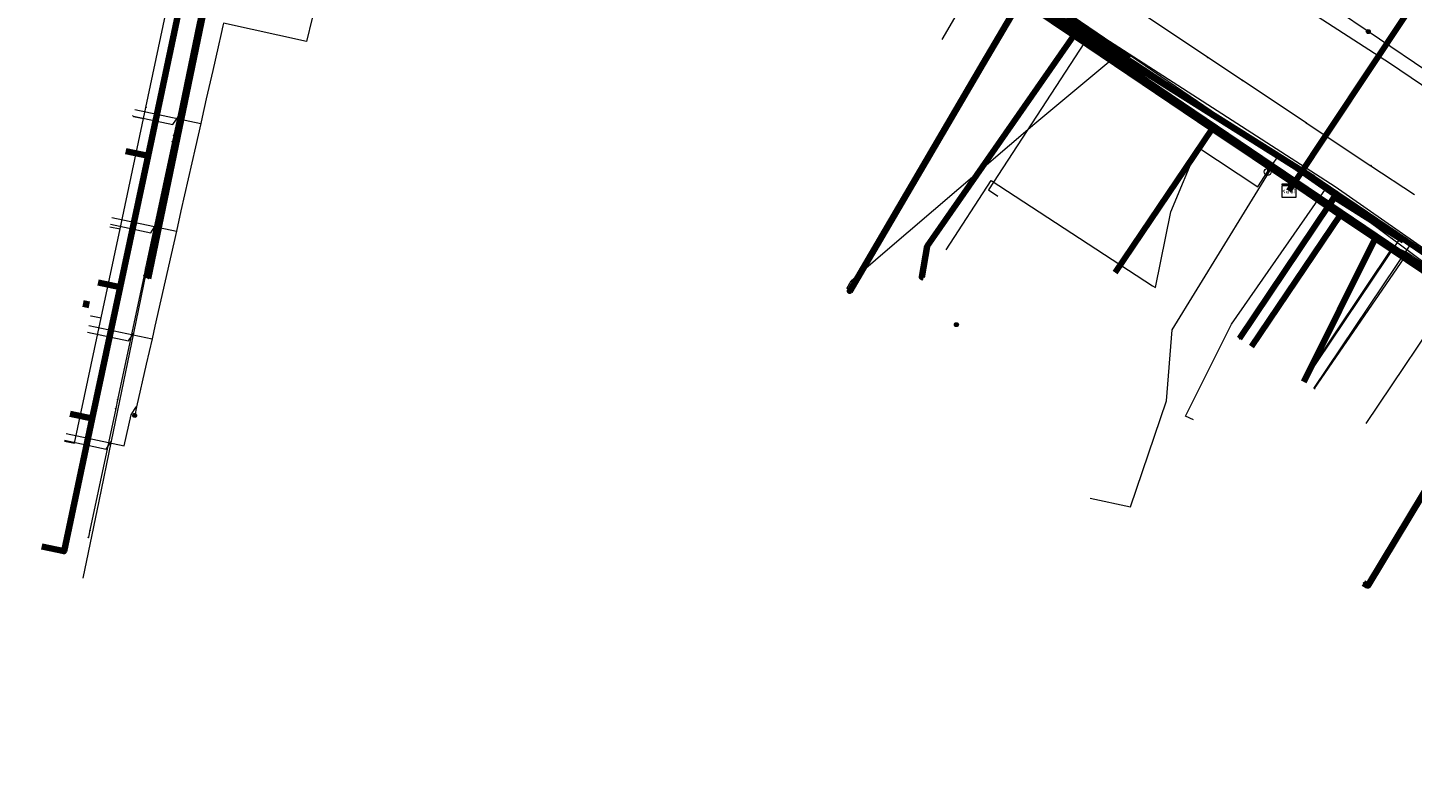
# Model space of a CAD drawing. Extents: x 152558 to 154479, y 462974 to 463683.
# Tile 293 of 638: x 153843 to 153922, y 463110 to 463153. Entities that reach past the tile are written whole.
import ezdxf
from ezdxf.enums import TextEntityAlignment as Align
from ezdxf.lldxf.tags import DXFTag

# ---------------------------------------------------------------- set-up
doc = ezdxf.new("R2010")
doc.units = 0
doc.header["$LTSCALE"] = 0.2
doc.layers.get('0').update_dxf_attribs({"linetype": 'CONTINUOUS'})
for name, color, linetype, lineweight in [('B-RO-KL-DATA_COAXIAAL_17_ZIGGO BV-G', 90, 'KL-DATA-N', 18), ('B-RO-KL-DATA_COAXIAAL_7_ZIGGO BV-G', 90, 'KL-DATA-N', 18), ('B-RO-KL-DATA_HULPSTUK_KPN BV-S', 90, 'CONTINUOUS', 25), ('B-RO-KL-DATA_HULPSTUK_REGGEFIBER OPERATOR BV-S', 90, 'CONTINUOUS', 25), ('B-RO-KL-DATA_HULPSTUK_ZIGGO BV-S', 90, 'CONTINUOUS', 25), ('B-RO-KL-DATA_KABELBED_KPN BV-G', 90, 'CONTINUOUS', 100), ('B-RO-KL-DATA_KABELBED_ZIGGO BV-G', 90, 'CONTINUOUS', 100), ('B-RO-KL-DATA_REGGEFIBER OPERATOR BV-G', 90, 'KL-DATA-N', 18), ('B-RO-KL-ET_LS_400 V_STEDIN NETBEHEER BV-G', 190, 'KL-LS-N', 18), ('B-RO-KL-ET_LS_HULPSTUK_STEDIN NETBEHEER BV-S', 190, 'CONTINUOUS', 25), ('B-RO-KL-ET_MS_10 KV_STEDIN NETBEHEER BV-G', 130, 'KL-MS-N', 18), ('B-RO-KL-GAS_LD_HULPSTUK_STEDIN NETBEHEER BV-S', 50, 'CONTINUOUS', 25), ('B-RO-KL-GAS_LD_MANTELBUIS_ASBESTCEMENT_180_STEDIN NETBEHEER BV-G', 50, 'CONTINUOUS', 100), ('B-RO-KL-GAS_LD_PE_32_0.1 BAR_STEDIN NETBEHEER BV-G', 50, 'KL-GAS-LD-N', 18), ('B-RO-KL-GAS_LD_PE_40_0.1 BAR_STEDIN NETBEHEER BV-G', 50, 'KL-GAS-LD-N', 18), ('B-RO-KL-GAS_LD_PVC_110_0.1 BAR_STEDIN NETBEHEER BV-G', 50, 'KL-GAS-LD-N', 18), ('B-RO-KL-GAS_LD_PVC_63_0.1 BAR_STEDIN NETBEHEER BV-G', 50, 'KL-GAS-LD-N', 18), ('B-RO-KL-GAS_LD_STAAL_34_0.1 BAR_STEDIN NETBEHEER BV-G', 50, 'KL-GAS-LD-N', 18), ('B-RO-KL-WATER_100_VITENS-G', 170, 'KL-WATER-N', 18), ('B-RO-KL-WATER_150_VITENS-G', 170, 'KL-WATER-N', 18), ('B-RO-KL-WATER_40_VITENS-G', 170, 'KL-WATER-N', 18), ('B-RO-KL-WATER_HULPSTUK_VITENS-S', 170, 'CONTINUOUS', 25)]:
    doc.layers.add(name, color=color, linetype=linetype, lineweight=lineweight)
doc.styles.add('NLCS-ISO', font='NLCS-ISO.ttf')
tags = doc.linetypes.add('KL-DATA-N', pattern='A,4,-1,[101,NLCS.SHX,S=0.5,R=0,X=0,Y=0],-1,4,-1,["D",Standard,S=1,R=0,X=-0.25,Y=-0.5],-1.5', length=12.5).pattern_tags.tags
tags[18] = DXFTag(74, 10)
tags = doc.linetypes.add('KL-GAS-LD-N', pattern='A,4,-1,[69,NLCS.SHX,S=0.5,R=0,X=0,Y=0],-1,4,-1,["L",Standard,S=1,R=0,X=0.25,Y=-0.5],-2', length=13).pattern_tags.tags
tags[18] = DXFTag(74, 10)
tags = doc.linetypes.add('KL-LS-N', pattern='A,4,-1,[103,NLCS.SHX,S=0.75,R=0,X=0,Y=0],-1,4,-1,["L",Standard,S=1,R=0,X=0,Y=-0.5],-2', length=13).pattern_tags.tags
tags[18] = DXFTag(74, 10)
tags = doc.linetypes.add('KL-MS-N', pattern='A,4,-1,[103,NLCS.SHX,S=0.75,R=0,X=0,Y=0],-1,4,-1,["M",Standard,S=1,R=0,X=0,Y=-0.5],-2', length=13).pattern_tags.tags
tags[18] = DXFTag(74, 10)
doc.linetypes.add('KL-WATER-N', pattern='A,7,-0.5,[168,NLCS.SHX,S=0.75,R=0,X=0.75,Y=0],-2', length=9.5)

# ---------------------------------------------------------------- blocks, each defined once
blk = doc.blocks.new('SKL-WTB_HULP_AFSLUITER-SO')
at = {"color": 0, "linetype": 'ByBlock', "lineweight": 18}
blk.add_lwpolyline([(0, 0.8), (0, -0.8)], dxfattribs=at)
blk.add_circle((0, 0), 1, dxfattribs=at)
at = {"color": 0, "linetype": 'ByBlock', "lineweight": 18, "style": 'NLCS-ISO', "flags": 1}
for tag, p in [('TYPE', (1.5, 0)), ('OMSCHRIJVING', (1.5, -3)), ('LABEL', (1.5, -1.5))]:
    blk.add_attdef(tag, p, '', height=1, dxfattribs=at)
blk = doc.blocks.new('SKL-WTB_HULP_MOF-SO')
at = {"linetype": 'ByBlock', "lineweight": 18}
h = blk.add_hatch(color=0, dxfattribs=at)
h.dxf.hatch_style = 1
h.paths.add_polyline_path([(-0.5625, 0, 1), (0.5625, 0, 1)])
at = {"color": 0, "linetype": 'ByBlock', "lineweight": 18}
blk.add_circle((0, 0), 0.5625, dxfattribs=at)
at = {"color": 0, "linetype": 'ByBlock', "lineweight": 18, "style": 'NLCS-ISO', "flags": 1}
for tag, p in [('TYPE', (1.5, 0)), ('OMSCHRIJVING', (1.5, -3)), ('LABEL', (1.5, -1.5))]:
    blk.add_attdef(tag, p, '', height=1, dxfattribs=at)
blk = doc.blocks.new('SKL-WTB_HULP_KAST-SO')
at = {"color": 0, "linetype": 'ByBlock', "lineweight": 18}
for points in [[(-2, 2), (2, 2), (2, 1.68), (-2, 1.68)], [(-2, 1.52), (2, 1.52), (2, -2), (-2, -2)]]:
    blk.add_lwpolyline(points, close=True, dxfattribs=at)
at = {"color": 0, "linetype": 'ByBlock', "lineweight": 18, "style": 'NLCS-ISO'}
blk.add_text('kast', height=1.5, dxfattribs=at).set_placement((0, 0), align=Align.MIDDLE_CENTER)
at = {"color": 0, "linetype": 'ByBlock', "lineweight": 18, "style": 'NLCS-ISO', "flags": 1}
for tag, p in [('TYPE', (2.5, 0)), ('OMSCHRIJVING', (2.5, -3)), ('LABEL', (2.5, -1.5))]:
    blk.add_attdef(tag, p, '', height=1, dxfattribs=at)
blk = doc.blocks.new('SKL-WTB_HULP_OVERIG-SO')
at = {"color": 0, "linetype": 'ByBlock', "lineweight": 18}
for points in [[(-0.14, 0.14), (0.14, -0.14)], [(0.14, 0.14), (-0.14, -0.14)]]:
    blk.add_lwpolyline(points, dxfattribs=at)
at = {"color": 0, "linetype": 'ByBlock', "lineweight": 18, "style": 'NLCS-ISO', "flags": 1}
for tag, p in [('TYPE', (1.5, 0)), ('OMSCHRIJVING', (1.5, -3)), ('LABEL', (1.5, -1.5))]:
    blk.add_attdef(tag, p, '', height=1, dxfattribs=at)

msp = doc.modelspace()

# ---------------------------------------------------------------- linework, layer by layer
at = {"layer": 'B-RO-KL-DATA_COAXIAAL_17_ZIGGO BV-G', "flags": 128}
msp.add_lwpolyline([(154029.423, 463067.701), (154029.759, 463068.216), (154027.466, 463069.71), (154020.658, 463074.213), (154016.232, 463077.14), (154014.315, 463078.408), (154007.553, 463082.881), (154006.542, 463083.549), (154001.113, 463087.14), (154000, 463087.877), (153999.293, 463088.346), (153998.526, 463088.853), (153997.858, 463089.295), (153997.023, 463089.848), (153992.506, 463092.838), (153981.275, 463100.273), (153979.808, 463101.244), (153974.48, 463104.771), (153970.894, 463107.145), (153968.54, 463108.703), (153968.558, 463108.689), (153967.902, 463109.055), (153967.187, 463109.285), (153966.44, 463109.369), (153966.237, 463109.352), (153957.185, 463115.398), (153956.923, 463115.774), (153956.623, 463116.119), (153956.288, 463116.431), (153955.921, 463116.705), (153955.529, 463116.94), (153951.509, 463119.651), (153945.367, 463123.794), (153941.606, 463126.33), (153936.051, 463130.077), (153931.836, 463132.92), (153919.941, 463140.942), (153917.942, 463142.291), (153915.264, 463144.097), (153914.995, 463143.692)], dxfattribs=at)
at = {"layer": 'B-RO-KL-DATA_COAXIAAL_7_ZIGGO BV-G', "flags": 128}
for points in [[(153914.995, 463143.692), (153915.264, 463144.097), (153910.589, 463147.251), (153906.449, 463150.043), (153902.649, 463152.606), (153897.739, 463155.917), (153894.236, 463158.28), (153890.228, 463160.983), (153889.037, 463161.786), (153887.849, 463162.588), (153885.751, 463164.003), (153883.031, 463165.837), (153882.614, 463166.115), (153882.517, 463166.18), (153878.944, 463168.566), (153874.341, 463171.64), (153875.683, 463173.689), (153879.375, 463179.326), (153880.693, 463181.339), (153880.755, 463181.434), (153878.608, 463182.864), (153878.585, 463182.879), (153877.365, 463183.691), (153879.972, 463187.602)], [(153881.462, 463186.616), (153881.179, 463186.192), (153880.935, 463186.354), (153878.608, 463182.864), (153880.755, 463181.434), (153880.693, 463181.339), (153879.375, 463179.326), (153875.683, 463173.689), (153874.341, 463171.64), (153878.944, 463168.566), (153882.517, 463166.18), (153882.614, 463166.115), (153883.031, 463165.837), (153885.751, 463164.003), (153887.849, 463162.588), (153889.037, 463161.786), (153890.228, 463160.983), (153894.236, 463158.28), (153897.739, 463155.917), (153902.649, 463152.606), (153906.449, 463150.043), (153910.589, 463147.251), (153915.264, 463144.097), (153914.995, 463143.692)], [(153914.995, 463143.692), (153915.264, 463144.097), (153921.719, 463153.815), (153921.885, 463154.064), (153914.553, 463158.943), (153912.059, 463160.603), (153904.729, 463165.48), (153904.413, 463165.691), (153896.02, 463171.276), (153895.359, 463171.716), (153890.901, 463174.683), (153886.357, 463177.707), (153888.691, 463181.207), (153887.693, 463181.869), (153887.968, 463182.281)], [(153914.995, 463143.692), (153915.264, 463144.097), (153921.719, 463153.815), (153921.885, 463154.064), (153914.553, 463158.943), (153912.059, 463160.603), (153904.729, 463165.48), (153904.413, 463165.691), (153896.02, 463171.276), (153895.359, 463171.716), (153890.901, 463174.683), (153893.509, 463178.594)], [(153914.995, 463143.692), (153915.264, 463144.097), (153921.719, 463153.815), (153921.885, 463154.064), (153914.553, 463158.943), (153912.059, 463160.603), (153904.729, 463165.48), (153904.413, 463165.691), (153896.02, 463171.276), (153895.359, 463171.716), (153890.901, 463174.683), (153893.509, 463178.594)], [(153914.995, 463143.692), (153915.264, 463144.097), (153921.719, 463153.815), (153921.885, 463154.064), (153914.553, 463158.943), (153912.059, 463160.603), (153904.729, 463165.48), (153904.413, 463165.691), (153896.02, 463171.276), (153895.359, 463171.716), (153890.901, 463174.683), (153893.509, 463178.594)], [(153843.402, 463123.261), (153844.672, 463122.991), (153846.294, 463130.621), (153847.895, 463138.152), (153849.497, 463145.684), (153851.098, 463153.216), (153851.367, 463154.48), (153851.554, 463155.36), (153855.079, 463154.611), (153859.492, 463153.673), (153860.323, 463156.8), (153865.785, 463177.353), (153874.341, 463171.64), (153874.121, 463171.253)], [(153843.402, 463123.261), (153844.672, 463122.991), (153846.294, 463130.621), (153847.895, 463138.152), (153849.497, 463145.684), (153851.098, 463153.216), (153851.367, 463154.48), (153851.554, 463155.36), (153855.079, 463154.611), (153859.492, 463153.673), (153860.323, 463156.8), (153865.785, 463177.353), (153874.341, 463171.64), (153874.121, 463171.253)], [(153874.121, 463171.253), (153874.341, 463171.64), (153865.785, 463177.353), (153860.323, 463156.8), (153859.492, 463153.673), (153855.079, 463154.611), (153851.554, 463155.36), (153851.367, 463154.48), (153851.098, 463153.216), (153849.497, 463145.684), (153847.895, 463138.152), (153846.294, 463130.621), (153845.026, 463130.89)], [(153874.121, 463171.253), (153874.341, 463171.64), (153865.785, 463177.353), (153860.323, 463156.8), (153859.492, 463153.673), (153855.079, 463154.611), (153851.554, 463155.36), (153851.367, 463154.48), (153851.098, 463153.216), (153849.497, 463145.684), (153847.895, 463138.152), (153846.294, 463130.621), (153845.026, 463130.89)], [(153846.625, 463138.422), (153847.895, 463138.152), (153849.497, 463145.684), (153851.098, 463153.216), (153851.367, 463154.48), (153851.554, 463155.36), (153855.079, 463154.611), (153859.492, 463153.673), (153860.323, 463156.8), (153865.785, 463177.353), (153874.341, 463171.64), (153874.121, 463171.253)], [(153874.121, 463171.253), (153874.341, 463171.64), (153865.785, 463177.353), (153860.323, 463156.8), (153859.492, 463153.673), (153855.079, 463154.611), (153851.554, 463155.36), (153851.367, 463154.48), (153851.098, 463153.216), (153849.497, 463145.684), (153847.895, 463138.152), (153846.625, 463138.422)], [(153848.225, 463145.954), (153849.497, 463145.684), (153851.098, 463153.216), (153851.367, 463154.48), (153851.554, 463155.36), (153855.079, 463154.611), (153859.492, 463153.673), (153860.323, 463156.8), (153865.785, 463177.353), (153874.341, 463171.64), (153874.121, 463171.253)], [(153874.121, 463171.253), (153874.341, 463171.64), (153865.785, 463177.353), (153860.323, 463156.8), (153859.492, 463153.673), (153855.079, 463154.611), (153851.554, 463155.36), (153851.367, 463154.48), (153851.098, 463153.216), (153849.497, 463145.684), (153848.225, 463145.954)], [(153914.995, 463143.692), (153915.264, 463144.097), (153921.719, 463153.815), (153921.885, 463154.064), (153914.553, 463158.943), (153912.059, 463160.603), (153904.729, 463165.48), (153904.413, 463165.691), (153896.02, 463171.276), (153895.359, 463171.716), (153897.967, 463175.627)], [(153914.995, 463143.692), (153915.264, 463144.097), (153921.719, 463153.815), (153921.885, 463154.064), (153914.553, 463158.943), (153912.059, 463160.603), (153904.729, 463165.48), (153904.413, 463165.691), (153907.021, 463169.602)], [(153914.995, 463143.692), (153915.264, 463144.097), (153921.719, 463153.815), (153921.885, 463154.064), (153914.553, 463158.943), (153912.059, 463160.603), (153914.667, 463164.514)], [(153914.995, 463143.692), (153915.264, 463144.097), (153910.589, 463147.251), (153906.449, 463150.043), (153902.649, 463152.606), (153897.739, 463155.917), (153894.236, 463158.28), (153890.228, 463160.983), (153889.037, 463161.786), (153887.849, 463162.588), (153885.751, 463164.003), (153885.596, 463163.774), (153882.747, 463159.547)], [(153914.995, 463143.692), (153915.264, 463144.097), (153910.589, 463147.251), (153906.449, 463150.043), (153902.649, 463152.606), (153897.739, 463155.917), (153894.236, 463158.28), (153890.228, 463160.983), (153889.037, 463161.786), (153887.849, 463162.588), (153885.751, 463164.003), (153885.596, 463163.774), (153882.747, 463159.547)], [(153914.995, 463143.692), (153915.264, 463144.097), (153921.719, 463153.815), (153921.885, 463154.064), (153914.553, 463158.943), (153917.161, 463162.854)], [(153914.995, 463143.692), (153915.264, 463144.097), (153910.589, 463147.251), (153906.449, 463150.043), (153902.649, 463152.606), (153897.739, 463155.917), (153894.236, 463158.28), (153891.612, 463154.39)], [(153894.01, 463138.709), (153893.91, 463138.728), (153894.23, 463140.501), (153902.649, 463152.606), (153906.449, 463150.043), (153910.589, 463147.251), (153915.264, 463144.097), (153914.995, 463143.692)], [(153914.995, 463143.692), (153915.264, 463144.097), (153917.942, 463142.291), (153919.941, 463140.942), (153931.836, 463132.92), (153936.051, 463130.077), (153941.606, 463126.33), (153945.367, 463123.794), (153951.509, 463119.651), (153955.529, 463116.94), (153955.921, 463116.705), (153956.288, 463116.431), (153956.623, 463116.119), (153956.923, 463115.774), (153957.185, 463115.398), (153966.237, 463109.352), (153966.44, 463109.369), (153967.187, 463109.285), (153967.902, 463109.055), (153968.558, 463108.689), (153968.54, 463108.703), (153970.894, 463107.145), (153974.48, 463104.771), (153979.808, 463101.244), (153981.275, 463100.273), (153987.111, 463109.187), (153987.77, 463110.194), (153987.114, 463110.63), (153981.781, 463114.171), (153977.53, 463116.994), (153973.353, 463119.769), (153968.6, 463122.925), (153965.482, 463124.996), (153959.876, 463128.718), (153958.144, 463129.869), (153956.355, 463131.2), (153955.943, 463131.474), (153947.29, 463137.241), (153942.302, 463140.566), (153935.836, 463144.876), (153935.02, 463145.42), (153935.007, 463145.429), (153933.88, 463146.399), (153932.954, 463147.562), (153932.26, 463148.876), (153932.233, 463148.965), (153935.461, 463150.414)], [(153914.995, 463143.692), (153915.264, 463144.097), (153910.589, 463147.251), (153905.025, 463139.002)], [(153914.995, 463143.692), (153915.264, 463144.097), (153917.942, 463142.291), (153912.847, 463134.738)], [(153935.789, 463116.021), (153936.067, 463116.436), (153935.383, 463116.895), (153935.373, 463116.902), (153936.209, 463118.147), (153936.76, 463118.982), (153941.606, 463126.33), (153936.051, 463130.077), (153931.836, 463132.92), (153919.941, 463140.942), (153917.942, 463142.291), (153915.264, 463144.097), (153914.995, 463143.692)], [(153914.995, 463143.692), (153915.264, 463144.097), (153917.942, 463142.291), (153919.941, 463140.942), (153931.836, 463132.92), (153936.051, 463130.077), (153941.606, 463126.33), (153936.76, 463118.982), (153936.209, 463118.147), (153935.373, 463116.902)], [(153914.995, 463143.692), (153915.264, 463144.097), (153917.942, 463142.291), (153919.941, 463140.942), (153931.836, 463132.92), (153936.051, 463130.077), (153941.606, 463126.33), (153936.76, 463118.982), (153936.209, 463118.147), (153935.373, 463116.902)], [(153914.995, 463143.692), (153915.264, 463144.097), (153917.942, 463142.291), (153919.941, 463140.942), (153931.836, 463132.92), (153936.051, 463130.077), (153941.606, 463126.33), (153936.76, 463118.982), (153936.209, 463118.147), (153935.373, 463116.902)], [(153914.995, 463143.692), (153915.264, 463144.097), (153917.942, 463142.291), (153919.941, 463140.942), (153931.836, 463132.92), (153936.051, 463130.077), (153941.606, 463126.33), (153936.76, 463118.982), (153936.209, 463118.147), (153935.373, 463116.902)], [(153914.995, 463143.692), (153915.264, 463144.097), (153917.942, 463142.291), (153919.941, 463140.942), (153931.836, 463132.92), (153936.051, 463130.077), (153941.606, 463126.33), (153936.76, 463118.982), (153936.209, 463118.147), (153935.373, 463116.902)], [(153931.138, 463122.753), (153936.051, 463130.077), (153931.836, 463132.92), (153919.941, 463140.942), (153917.942, 463142.291), (153915.264, 463144.097), (153914.995, 463143.692)], [(153914.995, 463143.692), (153915.264, 463144.097), (153917.942, 463142.291), (153919.941, 463140.942), (153931.836, 463132.92), (153926.898, 463125.598)], [(153914.995, 463143.692), (153915.264, 463144.097), (153917.942, 463142.291), (153919.941, 463140.942), (153915.856, 463132.719)], [(153914.995, 463143.692), (153915.264, 463144.097), (153917.942, 463142.291), (153919.941, 463140.942), (153931.836, 463132.92), (153936.051, 463130.077), (153941.606, 463126.33), (153945.367, 463123.794), (153951.509, 463119.651), (153946.695, 463112.513)], [(153914.995, 463143.692), (153915.264, 463144.097), (153917.942, 463142.291), (153919.941, 463140.942), (153931.836, 463132.92), (153936.051, 463130.077), (153941.606, 463126.33), (153945.367, 463123.794), (153951.509, 463119.651), (153946.695, 463112.513)]]:
    msp.add_lwpolyline(points, dxfattribs=at)
at = {"layer": 'B-RO-KL-DATA_KABELBED_KPN BV-G', "flags": 128}
for points in [[(153849.51, 463138.653), (153853.297, 463156.932), (153856.586, 463156.352), (153861.496, 463179.997)], [(153872.102, 463173.321), (153883.432, 463166.412), (153891.01, 463160.989), (153897.928, 463156.038), (153897.938, 463156.031), (153897.953, 463156.022), (153908.455, 463149.412), (153916.409, 463144.408), (153917.731, 463143.513), (153918.834, 463142.767), (153927.614, 463136.823), (153928.315, 463136.348), (153928.638, 463136.129), (153931.788, 463133.997), (153945.244, 463124.729), (153955.926, 463117.532), (153968.406, 463108.472)], [(153899.687, 463154.847), (153897.433, 463150.997), (153889.777, 463137.931), (153889.8, 463137.94)], [(153927.909, 463135.745), (153917.326, 463142.908), (153899.687, 463154.847)], [(153918.834, 463142.767), (153917.731, 463143.513), (153917.326, 463142.908), (153912.162, 463135.198)], [(153927.599, 463136.832), (153927.614, 463136.823), (153928.321, 463136.357), (153928.646, 463136.143), (153928.638, 463136.129), (153928.262, 463135.506), (153919.53, 463121.01), (153919.273, 463121.164)]]:
    msp.add_lwpolyline(points, dxfattribs=at)
at = {"layer": 'B-RO-KL-DATA_KABELBED_ZIGGO BV-G', "flags": 128}
for points in [[(153897.739, 463155.917), (153902.649, 463152.606)], [(153849.497, 463145.684), (153851.367, 463154.48)], [(153921.719, 463153.815), (153915.264, 463144.097)], [(153894.01, 463138.709), (153893.91, 463138.728), (153894.23, 463140.501), (153902.649, 463152.606)], [(153902.649, 463152.606), (153910.589, 463147.251)], [(153910.589, 463147.251), (153905.025, 463139.002)], [(153910.589, 463147.251), (153915.264, 463144.097)], [(153849.497, 463145.684), (153848.225, 463145.954)], [(153847.895, 463138.152), (153849.497, 463145.684)], [(153915.264, 463144.097), (153914.995, 463143.692)], [(153915.264, 463144.097), (153917.942, 463142.291)], [(153917.942, 463142.291), (153912.847, 463134.738)], [(153917.942, 463142.291), (153919.941, 463140.942)], [(153915.856, 463132.719), (153919.941, 463140.942)], [(153919.941, 463140.942), (153931.836, 463132.92)], [(153846.294, 463130.621), (153847.895, 463138.152)], [(153847.895, 463138.152), (153846.625, 463138.422)], [(153845.979, 463137.359), (153845.897, 463136.994)], [(153846.294, 463130.621), (153845.026, 463130.89)], [(153843.402, 463123.261), (153844.672, 463122.991), (153846.294, 463130.621)]]:
    msp.add_lwpolyline(points, dxfattribs=at)
at = {"layer": 'B-RO-KL-DATA_REGGEFIBER OPERATOR BV-G', "flags": 128}
for points in [[(153895.076, 463152.375), (153897.334, 463156.256)], [(153897.334, 463156.256), (153903.263, 463152.205)], [(153849.237, 463147.83), (153850.501, 463153.779)], [(153903.263, 463152.205), (153897.749, 463143.746), (153898.272, 463143.381)], [(153903.263, 463152.205), (153914.028, 463145.043)], [(153847.892, 463141.499), (153849.237, 463147.83)], [(153848.6, 463148), (153848.65, 463147.955)], [(153848.65, 463147.955), (153849.237, 463147.83)], [(153903.584, 463126.037), (153905.89, 463125.542), (153907.958, 463131.625), (153908.29, 463135.698), (153914.028, 463145.043)], [(153914.028, 463145.043), (153920.999, 463140.506)], [(153846.807, 463136.388), (153847.892, 463141.499)], [(153847.305, 463141.624), (153847.892, 463141.499)], [(153915.8, 463132.757), (153920.999, 463140.506)], [(153920.999, 463140.506), (153921.809, 463140.12)], [(153916.458, 463132.329), (153921.809, 463140.12)], [(153921.809, 463140.12), (153927.167, 463136.452)], [(153844.692, 463129.321), (153845.279, 463129.196), (153846.807, 463136.388)], [(153846.2, 463136.5), (153846.22, 463136.513)], [(153846.22, 463136.513), (153846.807, 463136.388)], [(153916.458, 463132.329), (153916.5, 463132.3)]]:
    msp.add_lwpolyline(points, dxfattribs=at)
at = {"layer": 'B-RO-KL-ET_LS_400 V_STEDIN NETBEHEER BV-G', "flags": 128}
for points in [[(153825.489, 463203.53), (153826.669, 463202.9), (153836.305, 463197.233), (153864.359, 463180.322), (153865.337, 463180.114), (153862.541, 463168.563), (153861.711, 463165.134), (153861.516, 463164.327), (153858.594, 463152.255), (153853.824, 463153.317), (153853.787, 463153.156), (153853.687, 463152.713), (153853.516, 463151.956), (153853.208, 463150.596), (153852.839, 463148.965), (153852.599, 463147.903), (153852.52, 463147.555), (153852.216, 463146.208), (153851.385, 463142.535), (153851.122, 463141.373), (153850.816, 463140.02), (153849.889, 463135.921), (153849.724, 463135.19), (153849.393, 463133.728), (153848.838, 463131.276), (153848.728, 463130.788)], [(153846.046, 463190.602), (153850.127, 463187.788), (153851.575, 463186.789), (153866.316, 463176.627), (153874.437, 463171.945), (153877.98, 463169.902), (153878.847, 463169.402), (153881.097, 463168.105), (153882.919, 463167.055), (153883.524, 463166.706), (153890.932, 463161.656), (153892.959, 463160.274), (153907.633, 463150.27), (153916.36, 463144.321), (153917.096, 463143.775), (153919.441, 463142.036), (153924.102, 463138.58), (153924.664, 463138.164), (153925.615, 463137.56), (153931.636, 463133.738), (153932.46, 463133.171), (153934.446, 463131.803), (153934.572, 463131.716), (153935.255, 463131.246), (153935.68, 463130.953), (153936.971, 463130.064), (153937.274, 463129.855), (153938.269, 463129.17), (153942.882, 463125.992), (153944.253, 463125.048), (153945.076, 463124.481), (153948.221, 463122.675), (153956.036, 463117.699), (153956.313, 463117.497), (153956.569, 463117.27), (153956.803, 463117.02), (153957.013, 463116.749), (153957.197, 463116.46), (153957.399, 463116.052), (153957.549, 463115.621), (153957.644, 463115.176), (153957.684, 463114.722), (153957.668, 463114.266), (153957.612, 463113.895), (153957.519, 463113.531), (153957.39, 463113.178), (153957.225, 463112.84), (153957.027, 463112.521), (153954.339, 463108.493), (153960.352, 463103.933), (153961.081, 463103.453)], [(153919.547, 463152.828), (153917.835, 463153.986), (153919.333, 463156.229)], [(153982.464, 463110.565), (153981.329, 463111.35), (153980.585, 463111.844), (153980.191, 463112.105), (153978.471, 463113.247), (153976.512, 463114.548), (153976.425, 463114.606), (153974.799, 463115.686), (153971.573, 463117.829), (153970.725, 463118.392), (153970.142, 463118.779), (153967.415, 463120.591), (153962.829, 463123.637), (153962.563, 463123.814), (153959.83, 463125.628), (153958.405, 463126.575), (153956.804, 463127.638), (153952.84, 463130.318), (153952.353, 463130.648), (153950.727, 463131.747), (153947.994, 463133.595), (153942.242, 463137.484), (153941.608, 463137.913), (153936.268, 463141.523), (153935.394, 463142.114), (153919.547, 463152.828)], [(153848.736, 463148.36), (153852.52, 463147.555)], [(153911.688, 463136.035), (153917.096, 463143.775)], [(153847.419, 463142.159), (153851.122, 463141.373)], [(153919.433, 463130.319), (153924.576, 463137.983), (153925.089, 463137.673), (153925.604, 463137.543), (153925.615, 463137.56)], [(153846.102, 463135.957), (153849.724, 463135.19)], [(153909.51, 463130.529), (153909.063, 463130.751), (153911.688, 463136.035)], [(153844.785, 463129.755), (153848.129, 463129.045), (153848.533, 463130.832), (153848.818, 463131.28), (153848.838, 463131.276)]]:
    msp.add_lwpolyline(points, dxfattribs=at)
at = {"layer": 'B-RO-KL-ET_MS_10 KV_STEDIN NETBEHEER BV-G', "flags": 128}
for points in [[(154066.031, 463061.971), (154065.219, 463062.187), (154063.975, 463061.805), (154052.34, 463065.195), (154043.995, 463068.877), (154036.864, 463073.365), (154000, 463097.91), (153981.641, 463110.099), (153976.483, 463113.623), (153957.934, 463125.956), (153942.982, 463135.967), (153920.757, 463151.016), (153915.758, 463154.244), (153887.042, 463173.586), (153838.765, 463205.685), (153826.02, 463214.026), (153819.377, 463218.46), (153818.288, 463219.1), (153817.106, 463219.714), (153815.911, 463220.303), (153814.705, 463220.869), (153813.487, 463221.411), (153810.306, 463222.74), (153808.32, 463223.469), (153806.306, 463224.113), (153804.266, 463224.672), (153802.205, 463225.145), (153800.521, 463225.487), (153800.543, 463225.482), (153799.112, 463225.681), (153792.483, 463227.073), (153789.365, 463227.693), (153771.219, 463230.716), (153754.965, 463233.669), (153695.808, 463244.331), (153663.728, 463250), (153641.604, 463254.944), (153633.008, 463256.421), (153633.793, 463260.652), (153634.094, 463260.859), (153635.856, 463260.687), (153646.167, 463258.507), (153648.046, 463261.978), (153648.211, 463262.961)], [(154119.045, 463037.194), (154110.874, 463039.646), (154104.652, 463041.819), (154093.647, 463044.986), (154072.107, 463051.383), (154050.392, 463058.033), (154041.663, 463061.027), (154039.628, 463062.078), (154036.387, 463063.902), (154029.829, 463068.414), (154024.298, 463071.706), (153999.641, 463088.346), (153992.457, 463093.379), (153982.812, 463099.495), (153964.524, 463111.301), (153956.036, 463117.699), (153945.411, 463124.979), (153931.971, 463134.237), (153926.001, 463138.076), (153917.652, 463143.918), (153898.185, 463156.467), (153883.673, 463166.967), (153860.537, 463180.991), (153849.105, 463188.08), (153845.811, 463190.504)]]:
    msp.add_lwpolyline(points, dxfattribs=at)
at = {"layer": 'B-RO-KL-GAS_LD_MANTELBUIS_ASBESTCEMENT_180_STEDIN NETBEHEER BV-G', "flags": 128}
for points in [[(153899.453, 463155.614), (153905.85, 463151.327)], [(153917.682, 463143.282), (153921.568, 463140.823)]]:
    msp.add_lwpolyline(points, dxfattribs=at)
at = {"layer": 'B-RO-KL-GAS_LD_PE_32_0.1 BAR_STEDIN NETBEHEER BV-G', "flags": 128}
for points in [[(153891.68, 463140.081), (153900.399, 463147.544), (153905.342, 463151.667)], [(153895.308, 463140.298), (153897.899, 463144.273), (153907.158, 463138.238)], [(153915.849, 463132.724), (153921.369, 463140.949)], [(153916.43, 463132.334), (153921.951, 463140.562)], [(153889.604, 463138.082), (153889.851, 463138.516), (153891.68, 463140.081)]]:
    msp.add_lwpolyline(points, dxfattribs=at)
at = {"layer": 'B-RO-KL-GAS_LD_PE_40_0.1 BAR_STEDIN NETBEHEER BV-G', "flags": 128}
for points in [[(153907.158, 463138.238), (153907.325, 463138.129), (153908.216, 463142.481), (153909.753, 463146.198), (153913.2, 463143.915), (153913.767, 463144.769)], [(153913.767, 463144.769), (153914.333, 463145.622)]]:
    msp.add_lwpolyline(points, dxfattribs=at)
at = {"layer": 'B-RO-KL-GAS_LD_PVC_110_0.1 BAR_STEDIN NETBEHEER BV-G', "flags": 128}
msp.add_lwpolyline([(153864.774, 463178.77), (153866.931, 463177.423), (153873.355, 463173.028), (153874.572, 463172.196), (153878.021, 463169.922), (153880.461, 463168.355), (153883.226, 463166.495), (153884.187, 463165.848), (153884.317, 463165.761), (153905.342, 463151.667), (153906.025, 463151.212), (153911.218, 463147.796), (153914.333, 463145.622), (153917.706, 463143.267), (153919.612, 463142.061), (153921.369, 463140.949), (153921.951, 463140.562), (153924.687, 463138.703), (153931.234, 463134.416), (153932.479, 463133.557), (153934.117, 463132.426), (153937.151, 463130.332), (153937.476, 463130.108), (153939.061, 463129.034), (153943.151, 463126.33), (153945.693, 463124.682), (153947.72, 463123.368), (153951.402, 463120.982), (153951.946, 463119.753), (153953.261, 463118.85), (153959.829, 463114.342), (153965.271, 463110.717)], dxfattribs=at)
at = {"layer": 'B-RO-KL-GAS_LD_PVC_63_0.1 BAR_STEDIN NETBEHEER BV-G', "flags": 128}
msp.add_lwpolyline([(153845.775, 463121.443), (153846.685, 463125.869), (153847.392, 463129.305), (153848.098, 463132.74), (153848.669, 463135.515), (153849.511, 463139.612), (153849.946, 463141.726), (153850.924, 463146.483), (153851.223, 463147.936), (153852.343, 463153.313), (153852.518, 463154.142), (153852.684, 463154.924), (153857.976, 463153.802), (153858.391, 463155.759), (153860.291, 463162.305), (153861.99, 463168.161), (153863.959, 463177.497)], dxfattribs=at)
at = {"layer": 'B-RO-KL-GAS_LD_STAAL_34_0.1 BAR_STEDIN NETBEHEER BV-G', "flags": 128}
for points in [[(153848.653, 463147.969), (153850.926, 463147.487), (153851.223, 463147.936)], [(153847.336, 463141.768), (153849.649, 463141.276), (153849.946, 463141.726)], [(153846.019, 463135.566), (153848.372, 463135.066), (153848.669, 463135.515)], [(153844.702, 463129.364), (153847.095, 463128.856), (153847.392, 463129.305)]]:
    msp.add_lwpolyline(points, dxfattribs=at)
at = {"layer": 'B-RO-KL-WATER_100_VITENS-G', "flags": 128}
msp.add_lwpolyline([(153915.989, 463147.585), (153912.322, 463150.023), (153910.335, 463151.343), (153906.12, 463154.146), (153902.613, 463156.477), (153902.423, 463156.603), (153897.115, 463160.132), (153896.196, 463160.743), (153895.93, 463160.92), (153892.726, 463163.05), (153890.646, 463164.433), (153888.565, 463165.816), (153884.408, 463168.579), (153884.38, 463168.598), (153883.206, 463169.379), (153878.175, 463172.722), (153877.22, 463173.357), (153876.092, 463174.107), (153874.447, 463175.201), (153874.218, 463175.353), (153873.06, 463176.123), (153871.243, 463177.331), (153866.063, 463180.774)], dxfattribs=at)
at = {"layer": 'B-RO-KL-WATER_150_VITENS-G', "flags": 128}
msp.add_lwpolyline([(153915.989, 463147.585), (153919.699, 463145.126), (153922.198, 463143.47)], dxfattribs=at)
at = {"layer": 'B-RO-KL-WATER_40_VITENS-G', "flags": 128}
msp.add_lwpolyline([(153866.063, 463180.774), (153862.069, 463168.139), (153858.657, 463157.013), (153858.272, 463154.669), (153852.818, 463155.564), (153852.555, 463154.324), (153852.497, 463154.049), (153850.971, 463146.862), (153850.894, 463146.499), (153849.353, 463139.244), (153849.267, 463138.84), (153847.747, 463131.686), (153847.64, 463131.181), (153846.156, 463124.196), (153846.071, 463123.795)], dxfattribs=at)

# ---------------------------------------------------------------- block references
at = {"layer": 'B-RO-KL-DATA_HULPSTUK_KPN BV-S', "xscale": 0.2, "yscale": 0.2, "zscale": 0.2}
for name, p in [('SKL-WTB_HULP_MOF-SO', (153918.834, 463142.767)), ('SKL-WTB_HULP_OVERIG-SO', (153918.834, 463142.767)), ('SKL-WTB_HULP_MOF-SO', (153919.496, 463142.317)), ('SKL-WTB_HULP_OVERIG-SO', (153849.51, 463138.653)), ('SKL-WTB_HULP_OVERIG-SO', (153889.8, 463137.94)), ('SKL-WTB_HULP_MOF-SO', (153895.9, 463136)), ('SKL-WTB_HULP_OVERIG-SO', (153912.162, 463135.198)), ('SKL-WTB_HULP_OVERIG-SO', (153919.273, 463121.164))]:
    msp.add_blockref(name, p, dxfattribs=at)
at = {"layer": 'B-RO-KL-DATA_HULPSTUK_REGGEFIBER OPERATOR BV-S', "xscale": 0.2, "yscale": 0.2, "zscale": 0.2}
msp.add_blockref('SKL-WTB_HULP_OVERIG-SO', (153849.373, 463148.472), dxfattribs=at)
at = {"layer": 'B-RO-KL-DATA_HULPSTUK_ZIGGO BV-S', "xscale": 0.2, "yscale": 0.2, "zscale": 0.2}
msp.add_blockref('SKL-WTB_HULP_KAST-SO', (153914.995, 463143.692), dxfattribs=at)
at = {"layer": 'B-RO-KL-ET_LS_HULPSTUK_STEDIN NETBEHEER BV-S', "xscale": 0.2, "yscale": 0.2, "zscale": 0.2}
for p in [(153919.547, 463152.828), (153848.728, 463130.788)]:
    msp.add_blockref('SKL-WTB_HULP_MOF-SO', p, dxfattribs=at)
at = {"layer": 'B-RO-KL-GAS_LD_HULPSTUK_STEDIN NETBEHEER BV-S', "xscale": 0.2, "yscale": 0.2, "zscale": 0.2}
msp.add_blockref('SKL-WTB_HULP_AFSLUITER-SO', (153913.767, 463144.769), dxfattribs=at)
at = {"layer": 'B-RO-KL-WATER_HULPSTUK_VITENS-S', "xscale": 0.2, "yscale": 0.2, "zscale": 0.2}
for p in [(153910.335, 463151.343), (153912.322, 463150.023), (153915.989, 463147.585), (153850.971, 463146.862), (153850.894, 463146.499), (153919.699, 463145.126), (153849.267, 463138.84), (153849.353, 463139.244), (153847.747, 463131.686), (153847.64, 463131.181), (153846.071, 463123.795), (153846.156, 463124.196)]:
    msp.add_blockref('SKL-WTB_HULP_OVERIG-SO', p, dxfattribs=at)

doc.saveas('drawing.dxf')
